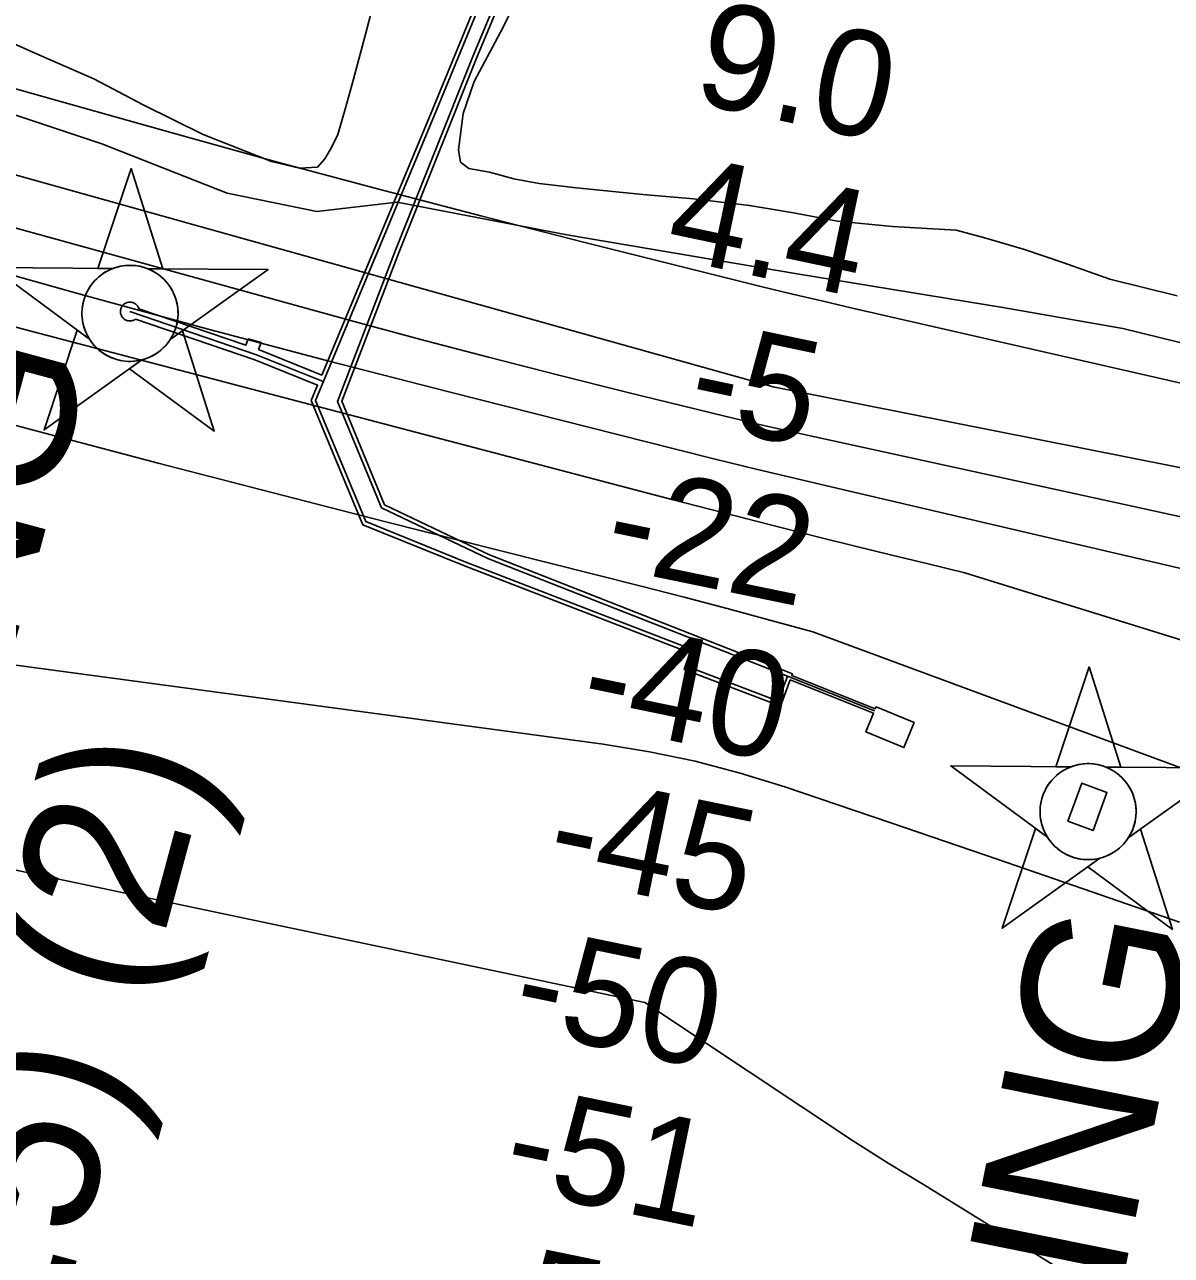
# Model space of a CAD drawing. Extents: x 3704301 to 3742427, y 506229 to 532009.
# Drawn here: x 3712604 to 3713333, y 521107 to 521890 of the extents above; entities that cross this region are included whole.
import ezdxf

# ---------------------------------------------------------------- set-up
doc = ezdxf.new("R2010")
doc.units = 0
for name, color, linetype in [('V-CHAN-DOCK', 7, 'Continuous'), ('V-CHAN-NAID', 7, 'Continuous'), ('V-RIVR-EDGE', 7, 'Continuous'), ('V-RIVR-RANG', 7, 'Continuous'), ('V-SITE-VEGE', 7, 'Continuous'), ('V-TOPO-DPTH', 7, 'Continuous'), ('V-TOPO-MAJR', 7, 'Continuous'), ('V-TOPO-MINR', 7, 'Continuous'), ('V-TOPO-WATR', 7, 'Continuous'), ('V-UTIL-LINE', 7, 'Continuous')]:
    doc.layers.add(name, color=color, linetype=linetype)

msp = doc.modelspace()

# ---------------------------------------------------------------- linework, layer by layer
at = {"layer": 'V-CHAN-DOCK'}
for points in [[(3712752.58, 521683.24), (3712792.73, 521667.01), (3712861.91, 521832.75), (3712914.85, 521961.86)], [(3712927.74, 521956.24), (3712891.17, 521868.59), (3712842.02, 521745.46), (3712805.52, 521650.34), (3712832.61, 521584.51), (3712899.45, 521552.73), (3713092, 521476.96), (3713091.65, 521476.01), (3713144.74, 521454.81), (3713145.22, 521455.98), (3713169.38, 521446.02), (3713162.94, 521430.11), (3713138.78, 521440.06), (3713143.62, 521452.03), (3713090.61, 521473.2), (3713084.43, 521456.38), (3713023.26, 521479.79), (3713026.77, 521490.4), (3712883.41, 521545.73), (3712818.77, 521571.88), (3712785.99, 521650.86), (3712790.04, 521660.57), (3712750.12, 521676.7), (3712674.23, 521702.54), (3712674.23, 521702.54), (3712673.79, 521702.25), (3712673.33, 521702.01), (3712672.85, 521701.8), (3712672.36, 521701.64), (3712671.85, 521701.52), (3712671.33, 521701.45), (3712670.81, 521701.42), (3712670.29, 521701.43), (3712669.77, 521701.49), (3712669.26, 521701.6), (3712668.77, 521701.75), (3712668.28, 521701.94), (3712667.81, 521702.18), (3712667.37, 521702.45), (3712666.95, 521702.76), (3712666.56, 521703.11), (3712666.2, 521703.48), (3712665.88, 521703.89), (3712665.59, 521704.33), (3712665.34, 521704.79), (3712665.14, 521705.26), (3712664.97, 521705.76), (3712664.85, 521706.26), (3712664.77, 521706.78), (3712664.74, 521707.3), (3712664.75, 521707.82), (3712664.81, 521708.34), (3712664.91, 521708.85), (3712665.06, 521709.35), (3712665.25, 521709.84), (3712665.48, 521710.3), (3712665.75, 521710.75), (3712666.06, 521711.17), (3712666.4, 521711.56), (3712666.77, 521711.92), (3712667.18, 521712.25), (3712667.61, 521712.54), (3712668.07, 521712.79), (3712668.55, 521713), (3712669.04, 521713.17), (3712669.55, 521713.3), (3712670.06, 521713.38), (3712670.58, 521713.41), (3712671.1, 521713.41), (3712671.62, 521713.35), (3712672.13, 521713.25), (3712672.63, 521713.11), (3712673.12, 521712.92), (3712673.59, 521712.7), (3712674.04, 521712.43), (3712674.46, 521712.12), (3712674.85, 521711.78), (3712675.22, 521711.41), (3712675.55, 521711), (3712675.84, 521710.57), (3712676.09, 521710.12), (3712676.31, 521709.64), (3712676.48, 521709.15), (3712676.48, 521709.15), (3712744.43, 521686.02), (3712746.01, 521689.97), (3712754.25, 521687.64), (3712752.58, 521683.24)], [(3713267.28, 521383.25), (3713276.06, 521407.42), (3713291.99, 521401.55), (3713283.2, 521377.41), (3713267.28, 521383.25), (3713267.28, 521383.25)]]:
    msp.add_lwpolyline(points, dxfattribs=at)
at = {"layer": 'V-CHAN-NAID'}
for points in [[(3712659.9, 521734.8), (3712650.32, 521734.87), (3712671.44, 521798.35), (3712691.67, 521734.58), (3712682.08, 521734.65), (3712680.5, 521735.22), (3712678.41, 521735.84), (3712676.37, 521736.29), (3712674.33, 521736.6), (3712673.16, 521736.72), (3712671.63, 521736.8), (3712669.91, 521736.79), (3712668.54, 521736.73), (3712666.63, 521736.52), (3712665.27, 521736.3), (3712663.48, 521735.92), (3712661.95, 521735.5), (3712660.92, 521735.17)], [(3712659.9, 521734.8), (3712583.41, 521735.34), (3712644.98, 521689.95), (3712643.86, 521691.85), (3712643.05, 521693.48), (3712642.23, 521695.45), (3712641.53, 521697.5), (3712641.17, 521698.83), (3712640.81, 521700.45), (3712640.56, 521701.9), (3712640.38, 521703.5), (3712640.27, 521705.23), (3712640.25, 521706.81), (3712640.36, 521708.89), (3712640.54, 521710.51), (3712640.94, 521712.71), (3712641.42, 521714.63), (3712642.02, 521716.52), (3712642.68, 521718.2), (3712643.4, 521719.79), (3712644.22, 521721.32), (3712645.28, 521723.06), (3712646.31, 521724.53), (3712647.31, 521725.8), (3712648.31, 521726.94), (3712649.62, 521728.28), (3712650.67, 521729.24), (3712652.39, 521730.64), (3712653.6, 521731.51), (3712655.29, 521732.58), (3712657.02, 521733.53), (3712658.46, 521734.21)], [(3712682.08, 521734.65), (3712758.57, 521734.1), (3712696.37, 521689.58), (3712697.28, 521691.07), (3712698.26, 521692.92), (3712698.97, 521694.5), (3712699.71, 521696.46), (3712700.26, 521698.24), (3712700.65, 521699.88), (3712701.02, 521701.89), (3712701.2, 521703.46), (3712701.33, 521705.67), (3712701.29, 521707.73), (3712701.11, 521709.95), (3712700.84, 521711.71), (3712700.35, 521713.94), (3712699.71, 521716.08), (3712698.96, 521718.06), (3712698.31, 521719.51), (3712697.31, 521721.42), (3712696.24, 521723.14), (3712695.03, 521724.85), (3712693.77, 521726.39), (3712692.5, 521727.75), (3712690.86, 521729.28), (3712689.12, 521730.7), (3712687.44, 521731.87), (3712685.55, 521733), (3712684.08, 521733.77)], [(3712678.34, 521676.67), (3712616.13, 521632.15), (3712637.26, 521695.64), (3712644.98, 521689.95), (3712645.61, 521688.98), (3712647, 521687.12), (3712648.21, 521685.71), (3712649.67, 521684.2), (3712651.06, 521682.95), (3712652.52, 521681.8), (3712653.92, 521680.81), (3712655.6, 521679.77), (3712657.31, 521678.86), (3712659.1, 521678.05), (3712660.55, 521677.49), (3712662.18, 521676.97), (3712664.4, 521676.4), (3712665.94, 521676.11), (3712667.96, 521675.86), (3712669.5, 521675.75), (3712671.36, 521675.73), (3712673.05, 521675.81), (3712674.76, 521675.99), (3712676.66, 521676.3)], [(3712696.37, 521689.58), (3712704.16, 521695.16), (3712724.39, 521631.38), (3712670.54, 521671.09), (3712678.34, 521676.67), (3712680, 521677.15), (3712681.62, 521677.71), (3712683.77, 521678.62), (3712685.51, 521679.51), (3712687.37, 521680.62), (3712689.11, 521681.83), (3712690.67, 521683.08), (3712691.95, 521684.25), (3712693.34, 521685.67), (3712694.54, 521687.07), (3712695.66, 521688.54)], [(3713269.17, 521417.94), (3713259.59, 521418), (3713280.71, 521481.49), (3713300.94, 521417.71), (3713291.35, 521417.78), (3713289.77, 521418.36), (3713287.68, 521418.98), (3713285.64, 521419.43), (3713283.6, 521419.74), (3713282.43, 521419.85), (3713280.9, 521419.93), (3713279.18, 521419.93), (3713277.81, 521419.86), (3713275.9, 521419.66), (3713274.54, 521419.44), (3713272.75, 521419.05), (3713271.22, 521418.64), (3713270.19, 521418.3)], [(3713269.17, 521417.94), (3713192.68, 521418.48), (3713254.25, 521373.08), (3713253.13, 521374.99), (3713252.32, 521376.62), (3713251.5, 521378.58), (3713250.8, 521380.64), (3713250.44, 521381.96), (3713250.08, 521383.59), (3713249.83, 521385.03), (3713249.65, 521386.63), (3713249.54, 521388.37), (3713249.52, 521389.95), (3713249.63, 521392.02), (3713249.81, 521393.64), (3713250.21, 521395.84), (3713250.69, 521397.77), (3713251.29, 521399.65), (3713251.95, 521401.33), (3713252.67, 521402.92), (3713253.49, 521404.45), (3713254.55, 521406.19), (3713255.58, 521407.66), (3713256.58, 521408.93), (3713257.58, 521410.08), (3713258.89, 521411.41), (3713259.94, 521412.38), (3713261.66, 521413.78), (3713262.87, 521414.65), (3713264.56, 521415.72), (3713266.29, 521416.66), (3713267.73, 521417.34)], [(3713291.35, 521417.78), (3713367.84, 521417.24), (3713305.64, 521372.71), (3713306.55, 521374.2), (3713307.53, 521376.05), (3713308.24, 521377.64), (3713308.98, 521379.59), (3713309.53, 521381.38), (3713309.92, 521383.01), (3713310.29, 521385.02), (3713310.47, 521386.6), (3713310.6, 521388.8), (3713310.56, 521390.86), (3713310.38, 521393.09), (3713310.11, 521394.84), (3713309.62, 521397.08), (3713308.98, 521399.22), (3713308.23, 521401.2), (3713307.58, 521402.64), (3713306.58, 521404.56), (3713305.51, 521406.28), (3713304.3, 521407.98), (3713303.04, 521409.52), (3713301.77, 521410.89), (3713300.13, 521412.42), (3713298.39, 521413.83), (3713296.71, 521415.01), (3713294.82, 521416.14), (3713293.35, 521416.9)], [(3713287.61, 521359.81), (3713225.4, 521315.29), (3713246.53, 521378.77), (3713254.25, 521373.08), (3713254.88, 521372.11), (3713256.27, 521370.26), (3713257.48, 521368.84), (3713258.94, 521367.34), (3713260.33, 521366.09), (3713261.79, 521364.93), (3713263.19, 521363.94), (3713264.87, 521362.91), (3713266.58, 521362), (3713268.37, 521361.18), (3713269.82, 521360.63), (3713271.45, 521360.1), (3713273.67, 521359.54), (3713275.21, 521359.25), (3713277.23, 521358.99), (3713278.77, 521358.89), (3713280.63, 521358.87), (3713282.32, 521358.94), (3713284.03, 521359.12), (3713285.93, 521359.43)], [(3713305.64, 521372.71), (3713313.43, 521378.29), (3713333.66, 521314.52), (3713279.81, 521354.23), (3713287.61, 521359.81), (3713289.27, 521360.28), (3713290.89, 521360.84), (3713293.04, 521361.76), (3713294.78, 521362.64), (3713296.64, 521363.76), (3713298.38, 521364.97), (3713299.94, 521366.21), (3713301.22, 521367.38), (3713302.61, 521368.8), (3713303.81, 521370.2), (3713304.93, 521371.67)]]:
    msp.add_lwpolyline(points, close=True, dxfattribs=at)
for centre in [(3712670.79, 521706.27), (3713280.06, 521389.4)]:
    msp.add_circle(centre, 30.54, dxfattribs=at)
at = {"layer": 'V-RIVR-EDGE'}
for points in [[(3713225.91, 521710), (3713095.09, 521731.34), (3712948.67, 521756.31), (3712840.66, 521776.99), (3712789.62, 521771.11), (3712732.62, 521782.66), (3712652.85, 521814.08), (3712543.68, 521850.36)], [(3713396.31, 521673.56), (3713302.12, 521696.61), (3713225.91, 521710)]]:
    msp.add_lwpolyline(points, dxfattribs=at)
at = {"layer": 'V-SITE-VEGE'}
for points in [[(3713336.65, 521717.33), (3713293.81, 521727.92), (3713264.05, 521738.56), (3713239.65, 521746.82), (3713213.46, 521754.49), (3713196.21, 521759.21), (3713155.76, 521761.49), (3713120.67, 521764.98), (3713092.71, 521770.26), (3713064.75, 521774.95), (3713029.06, 521779.03), (3712996.94, 521781.92), (3712954.71, 521785.99), (3712930.91, 521788.9), (3712914.85, 521791.84), (3712899.38, 521795.96), (3712886.29, 521798.31), (3712880.93, 521802.46), (3712879.72, 521810.19), (3712882.64, 521833.39), (3712889.73, 521853.62), (3712906.3, 521885.18), (3712927.61, 521926.86)], [(3712830.1, 521920.68), (3712821.26, 521886.17), (3712813.01, 521855.23), (3712807.7, 521836.18), (3712802.98, 521820.11), (3712798.84, 521811.78), (3712794.7, 521804.63), (3712789.95, 521799.27), (3712778.66, 521798.65), (3712760.81, 521802.77), (3712717.35, 521819.91), (3712679.25, 521838.85), (3712647.69, 521855.42), (3712616.74, 521869.03), (3712581.62, 521884.41)]]:
    msp.add_lwpolyline(points, dxfattribs=at)
at = {"layer": 'V-TOPO-DPTH'}
for points in [[(3712460.65, 521887.61), (3712696.7, 521821.28), (3712762.34, 521803.14), (3712828.09, 521785.38), (3712893.98, 521768.19), (3712959.97, 521751.38), (3713053.34, 521728.03), (3713072.74, 521723.24), (3713092.16, 521718.53), (3713111.6, 521713.93), (3713131.07, 521709.41), (3713377.98, 521652.89)], [(3712425.48, 521808.15), (3712811.11, 521701.8), (3712854.87, 521689.94), (3712898.69, 521678.34), (3712942.61, 521667.12), (3712986.6, 521656.16), (3713049.93, 521640.68), (3713062.31, 521637.7), (3713074.71, 521634.78), (3713087.13, 521631.96), (3713099.56, 521629.19), (3713594.18, 521521.04)], [(3713594.18, 521521.04), (3713099.56, 521629.19), (3713087.13, 521631.96), (3713074.71, 521634.78), (3713062.31, 521637.7), (3713049.93, 521640.68), (3712986.6, 521656.16), (3712942.61, 521667.12), (3712898.69, 521678.34), (3712854.87, 521689.94), (3712811.11, 521701.8), (3712425.48, 521808.15)], [(3714593.03, 521109.56), (3713201.65, 521541.25), (3713178.42, 521546.89), (3713155.19, 521552.56), (3713131.98, 521558.29), (3713108.77, 521564.05), (3713085.59, 521569.88), (3713062.41, 521575.76), (3713039.26, 521581.74), (3713016.13, 521587.77), (3712605.33, 521695.65), (3712570.48, 521704.94)], [(3712570.48, 521704.94), (3712605.33, 521695.65), (3713016.13, 521587.77), (3713039.26, 521581.74), (3713062.41, 521575.76), (3713085.59, 521569.88), (3713108.77, 521564.05), (3713131.98, 521558.29), (3713155.19, 521552.56), (3713178.42, 521546.89), (3713201.65, 521541.25), (3714593.03, 521109.56)], [(3713800.64, 521246.58), (3713104.92, 521503.67), (3713077.72, 521511.24), (3713050.48, 521518.64), (3713023.17, 521525.8), (3712995.83, 521532.8), (3712905.77, 521555.42), (3712833.39, 521573.74), (3712761.06, 521592.25), (3712688.81, 521611.04), (3712616.6, 521630.01), (3712416.92, 521682.88)], [(3712416.92, 521682.88), (3712616.6, 521630.01), (3712688.81, 521611.04), (3712761.06, 521592.25), (3712833.39, 521573.74), (3712905.77, 521555.42), (3712995.83, 521532.8), (3713023.17, 521525.8), (3713050.48, 521518.64), (3713077.72, 521511.24), (3713104.92, 521503.67), (3713800.64, 521246.58)], [(3713338.23, 521319.06), (3713276.85, 521340.4), (3713215.4, 521361.52), (3713153.9, 521382.5), (3713087.29, 521405.09), (3713058.86, 521413.82), (3713030.17, 521421.44), (3713001.09, 521427.38), (3712971.75, 521432.21), (3712571.36, 521486.25)], [(3712571.36, 521486.25), (3712971.75, 521432.21), (3713001.09, 521427.38), (3713030.17, 521421.44), (3713058.86, 521413.82), (3713087.29, 521405.09), (3713153.9, 521382.5), (3713215.4, 521361.52), (3713276.85, 521340.4), (3713338.23, 521319.06)]]:
    msp.add_lwpolyline(points, dxfattribs=at)
at = {"layer": 'V-TOPO-MAJR'}
msp.add_lwpolyline([(3713756.22, 520792.49), (3713175.48, 521152.33), (3713152.96, 521165.77), (3713130.8, 521179.85), (3712998.27, 521267.98), (3712333.14, 521407.86)], dxfattribs=at)
at = {"layer": 'V-TOPO-MINR'}
for points in [[(3713594.18, 521521.04), (3713099.56, 521629.19), (3713087.13, 521631.96), (3713074.71, 521634.78), (3713062.31, 521637.7), (3713049.93, 521640.68), (3712986.6, 521656.16), (3712942.61, 521667.12), (3712898.69, 521678.34), (3712854.87, 521689.94), (3712811.11, 521701.8), (3712425.48, 521808.15)], [(3713844.37, 521507.79), (3713079.87, 521659.57), (3712580.17, 521799.31)], [(3713407.2, 521528.19), (3713322.64, 521547.92), (3713238.06, 521567.62), (3713121.22, 521594.83), (3713095.08, 521600.99), (3713068.97, 521607.24), (3713042.9, 521613.65), (3713016.85, 521620.15), (3712874.38, 521656.12), (3712795.83, 521676.33), (3712717.4, 521697.03), (3712639.18, 521718.44), (3712561.08, 521740.34)], [(3714593.03, 521109.56), (3713201.65, 521541.25), (3713178.42, 521546.89), (3713155.19, 521552.56), (3713131.98, 521558.29), (3713108.77, 521564.05), (3713085.59, 521569.88), (3713062.41, 521575.76), (3713039.26, 521581.74), (3713016.13, 521587.77), (3712605.33, 521695.65), (3712570.48, 521704.94)], [(3713800.64, 521246.58), (3713104.92, 521503.67), (3713077.72, 521511.24), (3713050.48, 521518.64), (3713023.17, 521525.8), (3712995.83, 521532.8), (3712905.77, 521555.42), (3712833.39, 521573.74), (3712761.06, 521592.25), (3712688.81, 521611.04), (3712616.6, 521630.01), (3712416.92, 521682.88)], [(3713338.23, 521319.06), (3713276.85, 521340.4), (3713215.4, 521361.52), (3713153.9, 521382.5), (3713087.29, 521405.09), (3713058.86, 521413.82), (3713030.17, 521421.44), (3713001.09, 521427.38), (3712971.75, 521432.21), (3712571.36, 521486.25)]]:
    msp.add_lwpolyline(points, dxfattribs=at)
at = {"layer": 'V-TOPO-WATR'}
msp.add_lwpolyline([(3713377.98, 521652.89), (3713131.07, 521709.41), (3713111.6, 521713.93), (3713092.16, 521718.53), (3713072.74, 521723.24), (3713053.34, 521728.03), (3712959.97, 521751.38), (3712893.98, 521768.19), (3712828.09, 521785.38), (3712762.34, 521803.14), (3712696.7, 521821.28), (3712460.65, 521887.61)], dxfattribs=at)
at = {"layer": 'V-UTIL-LINE'}
msp.add_line((3713088.81, 521475.53), (3713144.18, 521453.42), dxfattribs=at)
for points in [[(3712948.36, 522013.66), (3712947.98, 522012.76), (3712947.4, 522010.4), (3712926.92, 521958.54), (3712925.74, 521957.95), (3712888.86, 521869.54), (3712839.7, 521746.37), (3712802.83, 521650.31), (3712830.67, 521582.66), (3712898.45, 521550.44), (3713088.81, 521475.53), (3713082.96, 521459.62), (3713026.38, 521481.27), (3713029.89, 521491.88), (3712884.33, 521548.05), (3712820.68, 521573.81), (3712788.7, 521650.86), (3712864.22, 521831.8), (3712916.9, 521960.28), (3712921.02, 521963.23), (3712939.16, 522007.44), (3712942.68, 522015.1), (3712943.46, 522017)], [(3712793.7, 521662.85), (3712751.33, 521679.98), (3712670.74, 521707.42)]]:
    msp.add_lwpolyline(points, dxfattribs=at)

# ---------------------------------------------------------------- texts
at = {"layer": 'V-CHAN-NAID'}
for s, rotation, p in [('CHALMETTE REFINING', 74.93834, (3712260.84, 520245.1)), ('NO. 6 (88.5) (2)', 74.93834, (3712479.76, 520519.86)), ('CHALMETTE REFINING', 78.61653, (3713054.53, 519860.85))]:
    msp.add_text(s, height=100, rotation=rotation, dxfattribs=at).set_placement(p)
at = {"layer": 'V-RIVR-RANG'}
for s, rotation, p in [('9.0', 348.08833, (3713027.29, 521840.82)), ('9.0', 348.08833, (3713027.29, 521840.82)), ('4.4', 348.08833, (3713009.73, 521742.33)), ('4.4', 348.08833, (3713009.73, 521742.33)), ('-5', 348.08833, (3713023.14, 521637.3)), ('-5', 348.08833, (3713023.14, 521637.3)), ('-22', 348.37122, (3712970.29, 521545.82)), ('-40', 348.37122, (3712954.8, 521446.91)), ('-45', 348.37122, (3712933.63, 521349.17)), ('-50', 348.37122, (3712911.94, 521251.54)), ('-51', 348.37122, (3712906.01, 521150.67)), ('-51', 348.37122, (3712885.61, 521052.77))]:
    msp.add_text(s, height=67, rotation=rotation, dxfattribs=at).set_placement(p)

doc.saveas('drawing.dxf')
